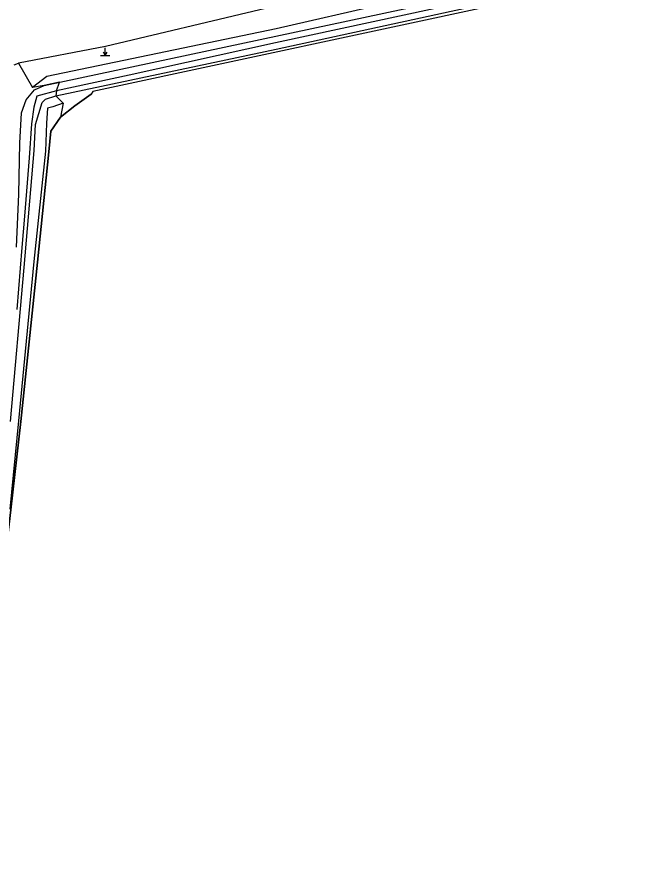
# Model space of a CAD drawing. Extents: x 124000 to 129000, y 395500 to 397503.
# Drawn here: x 124833.3 to 124931.7, y 397082 to 397215.8 of the extents above; entities that cross this region are included whole.
import ezdxf

# ---------------------------------------------------------------- set-up
doc = ezdxf.new("R2010")
doc.units = 0
for name, color, linetype in [('gg-afsc-lijn draadraster', 7, 'Continuous'), ('gt-symb-markant object', 7, 'Continuous'), ('gx-grn-maaiveld', 7, 'Continuous')]:
    doc.layers.add(name, color=color, linetype=linetype)

# ---------------------------------------------------------------- blocks, each defined once
blk = doc.blocks.new('gt0-MARKOB')
at = {"layer": 'gt-symb-markant object'}
for p, q in [((-0.75, 0), (0.75, 0)), ((0, 0), (-0.3, 0.52)), ((0, 0), (0, 1.2)), ((0, 0), (0.3, 0.52))]:
    blk.add_line(p, q, dxfattribs=at)

msp = doc.modelspace()

# ---------------------------------------------------------------- linework, layer by layer
at = {"layer": 'gg-afsc-lijn draadraster'}
msp.add_lwpolyline([(124806.4, 396965.97), (124807.34, 396969.41), (124808.99, 396979.43), (124811.54, 396988.42), (124811.99, 396991.28), (124813.54, 397011.92), (124813.94, 397015.19), (124815.38, 397023.62), (124817.93, 397036.26), (124821.71, 397057.65), (124825.28, 397083.7), (124827.53, 397099.92), (124830.19, 397119.5), (124832.37, 397137.69), (124833.96, 397151.69), (124836.57, 397176.96), (124838.4, 397194.42), (124838.71, 397197.69), (124840.26, 397199.95), (124842.49, 397201.74), (124845.12, 397203.56)], dxfattribs=at)
at = {"layer": 'gx-grn-maaiveld'}
for p, q in [((124832.87, 397208.21), (124833.56, 397208.48)), ((124833.56, 397208.48), (124835.82, 397204.65)), ((124837.67, 397204.95), (124835.82, 397204.65)), ((124839.62, 397204.1), (124839.5, 397203.3)), ((124839.5, 397203.3), (124840.64, 397202.15)), ((124840.64, 397202.15), (124840.26, 397199.95))]:
    msp.add_line(p, q, dxfattribs=at)
for points in [[(124899.81, 397225.88), (124899.32, 397224.76), (124898.52, 397223.83), (124897.5, 397223.17), (124896.33, 397222.82), (124847.38, 397211.13), (124833.56, 397208.48)], [(124837.67, 397204.95), (124914.31, 397221.31), (124922.69, 397223.69), (124930.97, 397226.39)], [(124839.5, 397203.3), (124851.23, 397205.82), (124874.45, 397210.72), (124914.58, 397219.49), (124927.23, 397222.98), (124931.06, 397224.48), (124930.78, 397225.47), (124926.9, 397224.07), (124914.38, 397220.39), (124874.32, 397211.72), (124851.15, 397206.59), (124839.62, 397204.1)], [(124931.66, 397224.21), (124927.53, 397222.42), (124922.02, 397220.93), (124911.91, 397218.25), (124845.34, 397203.98), (124845.12, 397203.56), (124842.49, 397201.74), (124840.26, 397199.95)], [(124906.5, 397221.91), (124891.48, 397217.83), (124874.44, 397213.92), (124838.05, 397206.36), (124835.82, 397204.65)], [(124833.27, 397179.3), (124833.61, 397187.71), (124833.78, 397195.79), (124834.05, 397200.63), (124834.8, 397202.7), (124836.13, 397204.28), (124837.67, 397204.95)], [(124839.62, 397204.1), (124840.08, 397205.46), (124837.67, 397204.95)], [(124832.32, 397151.69), (124834.47, 397176.12), (124836.07, 397194.67), (124836.25, 397198.76), (124837.33, 397202.25), (124837.84, 397202.8), (124839.5, 397203.3)], [(124839.62, 397204.1), (124836.5, 397203.28), (124836.01, 397201.49), (124835.64, 397198.86), (124835.28, 397193.46), (124834.54, 397184.24), (124834.1, 397179.26), (124833.29, 397169.45)], [(124840.64, 397202.15), (124839.01, 397201.57), (124838.17, 397201.33), (124838.01, 397198.99), (124837.86, 397194.54), (124836.03, 397177.05), (124833.59, 397151.8), (124832.18, 397137.77)], [(124840.26, 397199.95), (124838.71, 397197.69), (124838.4, 397194.42), (124836.57, 397176.96), (124833.96, 397151.69), (124832.37, 397137.69), (124830.19, 397119.5), (124827.53, 397099.92), (124825.28, 397083.7), (124821.71, 397057.65), (124817.93, 397036.26), (124815.38, 397023.62), (124813.94, 397015.19), (124813.54, 397011.92), (124811.99, 396991.28), (124811.54, 396988.42), (124808.99, 396979.43), (124807.34, 396969.41), (124806.4, 396965.97)]]:
    msp.add_lwpolyline(points, dxfattribs=at)

# ---------------------------------------------------------------- block references
at = {"layer": 'gt-symb-markant object'}
msp.add_blockref('gt0-MARKOB', (124847.33, 397209.71), dxfattribs=at)

doc.saveas('drawing.dxf')
